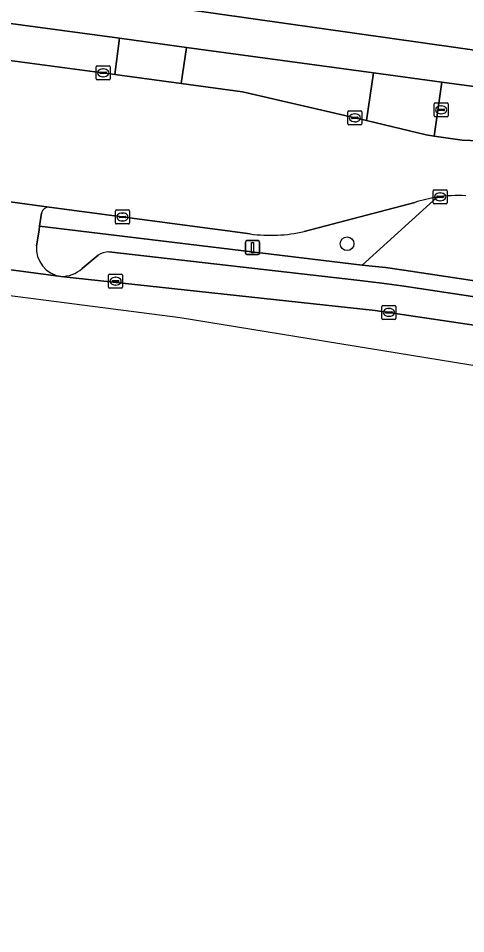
# Model space of a CAD drawing. Extents: x 161692 to 162379, y 380760 to 381678.
# Drawn here: x 161753.8 to 161785.7, y 380779.1 to 380844.5 of the extents above; entities that cross this region are included whole.
import ezdxf

# ---------------------------------------------------------------- set-up
doc = ezdxf.new("R2010")
doc.units = 0
for name, color, linetype in [('IMGEO_Berm_groen', 7, 'Continuous'), ('IMGEO_Boom', 7, 'Continuous'), ('IMGEO_Fietspad_gesloten', 7, 'Continuous'), ('IMGEO_Kolk', 7, 'Continuous'), ('IMGEO_Lichtmast', 7, 'Continuous'), ('IMGEO_Parkeervlak_open', 7, 'Continuous'), ('IMGEO_Rijbaan_lokaal_gesloten', 7, 'Continuous'), ('IMGEO_Rijbaan_lokaal_open', 7, 'Continuous'), ('IMGEO_Rioolput', 7, 'Continuous'), ('IMGEO_Voetpad_open', 7, 'Continuous')]:
    doc.layers.add(name, color=color, linetype=linetype)

msp = doc.modelspace()

# ---------------------------------------------------------------- linework, layer by layer
at = {"layer": 'IMGEO_Berm_groen'}
for points in [[(161761.032, 380843.073), (161748.468, 380844.777), (161748.203, 380842.166), (161760.703, 380840.499)], [(161779.16, 380840.616), (161765.825, 380842.423), (161765.448, 380839.845), (161769.809, 380839.248), (161778.65, 380837.202)], [(161792.152, 380838.855), (161784.037, 380839.954), (161783.485, 380836.096), (161785.483, 380835.791), (161791.966, 380835.54)]]:
    msp.add_lwpolyline(points, close=True, dxfattribs=at)
for points in [[(161755.48, 380830.591), (161755.344, 380829.652), (161778.35, 380826.884), (161783.712, 380831.729)], [(161782.097, 380831.351), (161774.223, 380829.278)], [(161783.712, 380831.729), (161778.35, 380826.884), (161780.025, 380826.7), (161781.325, 380826.507), (161795.206, 380824.413)], [(161770.37, 380829.107), (161756.016, 380831.01)]]:
    msp.add_lwpolyline(points, dxfattribs=at)
for centre, radius, start, end in [((161785.285, 380821.368), 10.479, 98.63423, 107.71231), ((161785.276, 380821.429), 10.418, 87.47612, 98.63567), ((161755.975, 380830.51), 0.502, 85.35523, 170.67542), ((161771.828, 380839.74), 10.733, 262.1905, 282.89185)]:
    msp.add_arc(centre, radius, start, end, dxfattribs=at)
at = {"layer": 'IMGEO_Boom'}
msp.add_circle((161777.276, 380828.401), 0.489, dxfattribs=at)
at = {"layer": 'IMGEO_Fietspad_gesloten'}
msp.add_lwpolyline([(161728.707, 380850.417), (161727.211, 380850.651), (161726.838, 380847.696), (161742.74, 380845.555), (161748.468, 380844.777), (161761.032, 380843.073), (161765.825, 380842.423), (161779.16, 380840.616), (161784.037, 380839.954), (161792.152, 380838.855), (161802.042, 380837.514), (161806.73, 380836.867), (161814.207, 380835.87), (161818.579, 380835.777), (161818.781, 380837.656), (161817.665, 380837.832), (161814.608, 380838.224)], close=True, dxfattribs=at)
at = {"layer": 'IMGEO_Kolk'}
for p, q in [((161759.448, 380841.11), (161760.3, 380841.11)), ((161759.373, 380840.184), (161759.373, 380841.036)), ((161759.632, 380840.604), (161759.632, 380840.616)), ((161760.07, 380840.567), (161759.672, 380840.567)), ((161759.675, 380840.653), (161760.073, 380840.653)), ((161759.861, 380840.89), (161759.886, 380840.89)), ((161760.116, 380840.616), (161760.116, 380840.604)), ((161760.374, 380841.036), (161760.374, 380840.184)), ((161760.3, 380840.11), (161759.448, 380840.11)), ((161759.884, 380840.33), (161759.859, 380840.33)), ((161777.33, 380836.966), (161777.33, 380837.818)), ((161777.405, 380837.892), (161778.257, 380837.892)), ((161778.331, 380837.818), (161778.331, 380836.966)), ((161777.589, 380837.386), (161777.589, 380837.398)), ((161778.027, 380837.349), (161777.629, 380837.349)), ((161777.632, 380837.435), (161778.03, 380837.435)), ((161777.818, 380837.672), (161777.843, 380837.672)), ((161778.073, 380837.398), (161778.073, 380837.386)), ((161778.257, 380836.892), (161777.405, 380836.892)), ((161777.841, 380837.112), (161777.816, 380837.112)), ((161783.415, 380831.331), (161783.415, 380832.183)), ((161783.49, 380832.257), (161784.342, 380832.257)), ((161783.903, 380832.037), (161783.928, 380832.037)), ((161784.416, 380832.183), (161784.416, 380831.331)), ((161783.674, 380831.751), (161783.674, 380831.763)), ((161784.112, 380831.714), (161783.714, 380831.714)), ((161783.717, 380831.8), (161784.115, 380831.8)), ((161783.926, 380831.477), (161783.901, 380831.477)), ((161784.158, 380831.763), (161784.158, 380831.751)), ((161760.75, 380829.89), (161760.75, 380830.742)), ((161760.825, 380830.816), (161761.677, 380830.816)), ((161761.751, 380830.742), (161761.751, 380829.89)), ((161784.342, 380831.257), (161783.49, 380831.257)), ((161761.009, 380830.31), (161761.009, 380830.322)), ((161761.447, 380830.273), (161761.049, 380830.273)), ((161761.052, 380830.359), (161761.45, 380830.359)), ((161761.261, 380830.036), (161761.236, 380830.036)), ((161761.238, 380830.596), (161761.263, 380830.596)), ((161761.493, 380830.322), (161761.493, 380830.31)), ((161761.677, 380829.816), (161760.825, 380829.816)), ((161760.261, 380825.307), (161760.261, 380826.159)), ((161760.336, 380826.233), (161761.188, 380826.233)), ((161761.262, 380826.159), (161761.262, 380825.307)), ((161760.52, 380825.727), (161760.52, 380825.739)), ((161760.958, 380825.69), (161760.56, 380825.69)), ((161760.563, 380825.776), (161760.961, 380825.776)), ((161760.772, 380825.453), (161760.747, 380825.453)), ((161760.749, 380826.013), (161760.774, 380826.013)), ((161761.004, 380825.739), (161761.004, 380825.727)), ((161761.188, 380825.233), (161760.336, 380825.233)), ((161779.761, 380823.076), (161779.761, 380823.928)), ((161779.836, 380824.002), (161780.688, 380824.002)), ((161780.02, 380823.496), (161780.02, 380823.508)), ((161780.458, 380823.459), (161780.06, 380823.459)), ((161780.063, 380823.545), (161780.461, 380823.545)), ((161780.249, 380823.782), (161780.274, 380823.782)), ((161780.504, 380823.508), (161780.504, 380823.496)), ((161780.762, 380823.928), (161780.762, 380823.076)), ((161780.688, 380823.002), (161779.836, 380823.002)), ((161780.272, 380823.222), (161780.247, 380823.222))]:
    msp.add_line(p, q, dxfattribs=at)
for points in [[(161759.448, 380841.11), (161760.3, 380841.11)], [(161759.373, 380840.184), (161759.373, 380841.036)], [(161760.374, 380841.036), (161760.374, 380840.184)], [(161760.3, 380840.11), (161759.448, 380840.11)], [(161777.33, 380836.966), (161777.33, 380837.818)], [(161777.405, 380837.892), (161778.257, 380837.892)], [(161778.331, 380837.818), (161778.331, 380836.966)], [(161778.257, 380836.892), (161777.405, 380836.892)], [(161783.415, 380831.331), (161783.415, 380832.183)], [(161783.49, 380832.257), (161784.342, 380832.257)], [(161784.416, 380832.183), (161784.416, 380831.331)], [(161760.75, 380829.89), (161760.75, 380830.742)], [(161760.825, 380830.816), (161761.677, 380830.816)], [(161761.751, 380830.742), (161761.751, 380829.89)], [(161784.342, 380831.257), (161783.49, 380831.257)], [(161761.677, 380829.816), (161760.825, 380829.816)], [(161760.261, 380825.307), (161760.261, 380826.159)], [(161760.336, 380826.233), (161761.188, 380826.233)], [(161761.262, 380826.159), (161761.262, 380825.307)], [(161761.188, 380825.233), (161760.336, 380825.233)], [(161779.761, 380823.076), (161779.761, 380823.928)], [(161779.836, 380824.002), (161780.688, 380824.002)], [(161780.762, 380823.928), (161780.762, 380823.076)], [(161780.688, 380823.002), (161779.836, 380823.002)]]:
    msp.add_lwpolyline(points, dxfattribs=at)
for centre, radius, start, end in [((161759.45, 380841.034), 0.0765, 91.55205, 178.44795), ((161759.45, 380841.034), 0.0765, 91.55205, 178.44795), ((161760.298, 380841.034), 0.0765, 1.55205, 88.44795), ((161760.298, 380841.034), 0.0765, 1.55205, 88.44795), ((161759.672, 380840.613), 0.0403, 85.87752, 175.75265), ((161759.669, 380840.603), 0.0366, 178.93798, 274.71019), ((161760.073, 380840.61), 0.043, 264.86636, 352.45326), ((161760.077, 380840.615), 0.0386, 1.73085, 96.63898), ((161759.45, 380840.186), 0.0765, 181.55205, 268.44795), ((161759.45, 380840.186), 0.0765, 181.55205, 268.44795), ((161760.298, 380840.186), 0.0765, 271.55205, 358.44795), ((161760.298, 380840.186), 0.0765, 271.55205, 358.44795), ((161777.407, 380837.816), 0.0765, 91.55205, 178.44795), ((161777.407, 380837.816), 0.0765, 91.55205, 178.44795), ((161778.255, 380837.816), 0.0765, 1.55205, 88.44795), ((161778.255, 380837.816), 0.0765, 1.55205, 88.44795), ((161777.629, 380837.395), 0.0403, 85.87752, 175.75265), ((161777.626, 380837.385), 0.0366, 178.93798, 274.71019), ((161778.03, 380837.392), 0.043, 264.86636, 352.45326), ((161778.034, 380837.397), 0.0386, 1.73085, 96.63898), ((161777.407, 380836.968), 0.0765, 181.55205, 268.44795), ((161777.407, 380836.968), 0.0765, 181.55205, 268.44795), ((161778.255, 380836.968), 0.0765, 271.55205, 358.44795), ((161778.255, 380836.968), 0.0765, 271.55205, 358.44795), ((161783.492, 380832.181), 0.0765, 91.55205, 178.44795), ((161783.492, 380832.181), 0.0765, 91.55205, 178.44795), ((161784.34, 380832.181), 0.0765, 1.55205, 88.44795), ((161784.34, 380832.181), 0.0765, 1.55205, 88.44795), ((161783.492, 380831.333), 0.0765, 181.55205, 268.44795), ((161783.492, 380831.333), 0.0765, 181.55205, 268.44795), ((161783.714, 380831.76), 0.0403, 85.87752, 175.75265), ((161783.711, 380831.75), 0.0366, 178.93798, 274.71019), ((161784.115, 380831.757), 0.043, 264.86636, 352.45326), ((161784.119, 380831.762), 0.0386, 1.73085, 96.63898), ((161784.34, 380831.333), 0.0765, 271.55205, 358.44795), ((161784.34, 380831.333), 0.0765, 271.55205, 358.44795), ((161760.827, 380830.74), 0.0765, 91.55205, 178.44795), ((161760.827, 380830.74), 0.0765, 91.55205, 178.44795), ((161761.675, 380830.74), 0.0765, 1.55205, 88.44795), ((161761.675, 380830.74), 0.0765, 1.55205, 88.44795), ((161761.049, 380830.319), 0.0403, 85.87752, 175.75265), ((161761.046, 380830.309), 0.0366, 178.93798, 274.71019), ((161761.45, 380830.316), 0.043, 264.86636, 352.45326), ((161761.454, 380830.321), 0.0386, 1.73085, 96.63898), ((161760.827, 380829.892), 0.0765, 181.55205, 268.44795), ((161760.827, 380829.892), 0.0765, 181.55205, 268.44795), ((161761.675, 380829.892), 0.0765, 271.55205, 358.44795), ((161761.675, 380829.892), 0.0765, 271.55205, 358.44795), ((161760.338, 380826.157), 0.0765, 91.55205, 178.44795), ((161760.338, 380826.157), 0.0765, 91.55205, 178.44795), ((161761.186, 380826.157), 0.0765, 1.55205, 88.44795), ((161761.186, 380826.157), 0.0765, 1.55205, 88.44795), ((161760.56, 380825.736), 0.0403, 85.87752, 175.75265), ((161760.557, 380825.726), 0.0366, 178.93798, 274.71019), ((161760.961, 380825.733), 0.043, 264.86636, 352.45326), ((161760.965, 380825.738), 0.0386, 1.73085, 96.63898), ((161760.338, 380825.309), 0.0765, 181.55205, 268.44795), ((161760.338, 380825.309), 0.0765, 181.55205, 268.44795), ((161761.186, 380825.309), 0.0765, 271.55205, 358.44795), ((161761.186, 380825.309), 0.0765, 271.55205, 358.44795), ((161779.838, 380823.926), 0.0765, 91.55205, 178.44795), ((161779.838, 380823.926), 0.0765, 91.55205, 178.44795), ((161780.06, 380823.505), 0.0403, 85.87752, 175.75265), ((161780.057, 380823.495), 0.0366, 178.93798, 274.71019), ((161780.461, 380823.502), 0.043, 264.86636, 352.45326), ((161780.465, 380823.507), 0.0386, 1.73085, 96.63898), ((161780.686, 380823.926), 0.0765, 1.55205, 88.44795), ((161780.686, 380823.926), 0.0765, 1.55205, 88.44795), ((161779.838, 380823.078), 0.0765, 181.55205, 268.44795), ((161779.838, 380823.078), 0.0765, 181.55205, 268.44795), ((161780.686, 380823.078), 0.0765, 271.55205, 358.44795), ((161780.686, 380823.078), 0.0765, 271.55205, 358.44795)]:
    msp.add_arc(centre, radius, start, end, dxfattribs=at)
for centre, major_axis, ratio, start_param, end_param in [((161759.86, 380840.61), (-0.387, 0.002), 0.722429, 4.712389, 7.853982), ((161759.885, 380840.61), (-0.39, 0.002), 0.717154, 1.570796, 4.712389), ((161777.817, 380837.392), (-0.387, 0.002), 0.722429, 4.712389, 7.853982), ((161777.842, 380837.392), (-0.39, 0.002), 0.717154, 1.570796, 4.712389), ((161783.902, 380831.757), (-0.387, 0.002), 0.722429, 4.712389, 7.853982), ((161783.927, 380831.757), (-0.39, 0.002), 0.717154, 1.570796, 4.712389), ((161761.237, 380830.316), (-0.387, 0.002), 0.722429, 4.712389, 7.853982), ((161761.262, 380830.316), (-0.39, 0.002), 0.717154, 1.570796, 4.712389), ((161760.748, 380825.733), (-0.387, 0.002), 0.722429, 4.712389, 7.853982), ((161760.773, 380825.733), (-0.39, 0.002), 0.717154, 1.570796, 4.712389), ((161780.248, 380823.502), (-0.387, 0.002), 0.722429, 4.712389, 7.853982), ((161780.273, 380823.502), (-0.39, 0.002), 0.717154, 1.570796, 4.712389)]:
    msp.add_ellipse(centre, major_axis=major_axis, ratio=ratio, start_param=start_param, end_param=end_param, dxfattribs=at)
at = {"layer": 'IMGEO_Lichtmast'}
for p, q in [((161770.034, 380827.728), (161770.034, 380828.528)), ((161770.034, 380828.528), (161770.034, 380827.728)), ((161770.134, 380828.628), (161770.924, 380828.628)), ((161770.924, 380828.628), (161770.134, 380828.628)), ((161771.024, 380828.528), (161771.024, 380827.728)), ((161771.024, 380827.728), (161771.024, 380828.528)), ((161770.924, 380827.628), (161770.134, 380827.628)), ((161770.134, 380827.628), (161770.924, 380827.628))]:
    msp.add_line(p, q, dxfattribs=at)
msp.add_lwpolyline([(161770.454, 380828.503), (161770.604, 380828.503), (161770.604, 380827.753), (161770.454, 380827.753), (161770.454, 380828.503)], dxfattribs=at)
for centre, start, end in [((161770.134, 380828.528), 90, 180), ((161770.134, 380828.528), 90, 180), ((161770.924, 380828.528), 0, 90), ((161770.924, 380828.528), 360, 90), ((161770.134, 380827.728), 180, 270), ((161770.134, 380827.728), 180, 270), ((161770.924, 380827.728), 270, 0), ((161770.924, 380827.728), 270, 0)]:
    msp.add_arc(centre, 0.1, start, end, dxfattribs=at)
at = {"layer": 'IMGEO_Parkeervlak_open'}
for points in [[(161759.511, 380827.579), (161758.375, 380826.633)], [(161795.041, 380823.308), (161781.176, 380825.391), (161779.754, 380825.592), (161778.194, 380825.773), (161760.288, 380827.82)], [(161756.857, 380826.07), (161779.286, 380823.639), (161798.009, 380820.862)]]:
    msp.add_lwpolyline(points, dxfattribs=at)
for centre, radius, start, end in [((161760.236, 380826.613), 1.208, 87.55457, 126.9098), ((161756.888, 380828.314), 2.244, 269.20342, 311.49448)]:
    msp.add_arc(centre, radius, start, end, dxfattribs=at)
at = {"layer": 'IMGEO_Rijbaan_lokaal_gesloten'}
for points in [[(161721.774, 380846.502), (161720.3, 380835.886), (161723.666, 380835.425), (161746.255, 380832.357), (161756.016, 380831.01), (161770.37, 380829.107)], [(161814.137, 380834.931), (161814.099, 380834.411), (161806.456, 380834.84), (161801.847, 380835.169), (161791.966, 380835.54), (161785.483, 380835.791), (161783.485, 380836.096), (161782.925, 380836.182), (161778.65, 380837.202), (161769.809, 380839.248), (161765.448, 380839.845), (161760.703, 380840.499), (161748.203, 380842.166), (161742.456, 380842.95), (161725.062, 380845.298)], [(161807.026, 380819.109), (161803.167, 380819.836), (161798.009, 380820.862), (161779.286, 380823.639), (161756.857, 380826.07), (161745.638, 380827.554), (161735.173, 380829.227), (161731.252, 380829.951), (161723.185, 380831.715), (161719.797, 380832.442), (161719.379, 380829.094), (161765.369, 380823.138), (161807.579, 380816.265), (161826.791, 380811.355), (161859.959, 380804.218), (161914.65, 380797.204), (162022.247, 380782.773), (162063.3, 380779.137)], [(161774.223, 380829.278), (161782.097, 380831.351)]]:
    msp.add_lwpolyline(points, dxfattribs=at)
for centre, radius, start, end in [((161785.285, 380821.368), 10.479, 98.63423, 107.71231), ((161785.276, 380821.429), 10.418, 87.47612, 98.63567), ((161771.828, 380839.74), 10.733, 262.1905, 282.89185)]:
    msp.add_arc(centre, radius, start, end, dxfattribs=at)
at = {"layer": 'IMGEO_Rijbaan_lokaal_open'}
for points in [[(161765.825, 380842.423), (161761.032, 380843.073), (161760.703, 380840.499), (161765.448, 380839.845)], [(161784.037, 380839.954), (161779.16, 380840.616), (161778.65, 380837.202), (161782.925, 380836.182), (161783.485, 380836.096)]]:
    msp.add_lwpolyline(points, close=True, dxfattribs=at)
for points in [[(161756.016, 380831.01), (161746.255, 380832.357)], [(161755.119, 380828.26), (161755.303, 380829.365), (161755.344, 380829.652), (161755.48, 380830.591)], [(161745.638, 380827.554), (161756.857, 380826.07)]]:
    msp.add_lwpolyline(points, dxfattribs=at)
for centre, radius, start, end in [((161755.975, 380830.51), 0.502, 85.35523, 170.67542), ((161757.149, 380828.086), 2.037, 175.1135, 261.75804)]:
    msp.add_arc(centre, radius, start, end, dxfattribs=at)
at = {"layer": 'IMGEO_Rioolput'}
for p, q in [((161783.561, 380838.464), (161784.413, 380838.464)), ((161783.486, 380837.538), (161783.486, 380838.39)), ((161783.745, 380837.958), (161783.745, 380837.97)), ((161784.183, 380837.921), (161783.785, 380837.921)), ((161783.788, 380838.007), (161784.186, 380838.007)), ((161783.974, 380838.244), (161783.999, 380838.244)), ((161784.229, 380837.97), (161784.229, 380837.958)), ((161784.487, 380838.39), (161784.487, 380837.538)), ((161784.413, 380837.464), (161783.561, 380837.464)), ((161783.997, 380837.684), (161783.972, 380837.684))]:
    msp.add_line(p, q, dxfattribs=at)
for points in [[(161783.561, 380838.464), (161784.413, 380838.464)], [(161783.486, 380837.538), (161783.486, 380838.39)], [(161784.487, 380838.39), (161784.487, 380837.538)], [(161784.413, 380837.464), (161783.561, 380837.464)]]:
    msp.add_lwpolyline(points, dxfattribs=at)
for centre, radius, start, end in [((161783.563, 380838.388), 0.0765, 91.55205, 178.44795), ((161783.563, 380838.388), 0.0765, 91.55205, 178.44795), ((161784.411, 380838.388), 0.0765, 1.55205, 88.44795), ((161784.411, 380838.388), 0.0765, 1.55205, 88.44795), ((161783.785, 380837.967), 0.0403, 85.87752, 175.75265), ((161783.782, 380837.957), 0.0366, 178.93798, 274.71019), ((161784.186, 380837.964), 0.043, 264.86636, 352.45326), ((161784.19, 380837.969), 0.0386, 1.73085, 96.63898), ((161783.563, 380837.54), 0.0765, 181.55205, 268.44795), ((161783.563, 380837.54), 0.0765, 181.55205, 268.44795), ((161784.411, 380837.54), 0.0765, 271.55205, 358.44795), ((161784.411, 380837.54), 0.0765, 271.55205, 358.44795)]:
    msp.add_arc(centre, radius, start, end, dxfattribs=at)
for centre, major_axis, ratio, start_param, end_param in [((161783.973, 380837.964), (-0.387, 0.002), 0.722429, 4.712389, 7.853982), ((161783.998, 380837.964), (-0.39, 0.002), 0.717154, 1.570796, 4.712389)]:
    msp.add_ellipse(centre, major_axis=major_axis, ratio=ratio, start_param=start_param, end_param=end_param, dxfattribs=at)
at = {"layer": 'IMGEO_Voetpad_open'}
for points in [[(161727.211, 380850.651), (161728.707, 380850.417), (161814.608, 380838.224), (161815.09, 380842), (161723.616, 380854.735)], [(161795.206, 380824.413), (161781.325, 380826.507), (161780.025, 380826.7), (161778.35, 380826.884), (161755.344, 380829.652), (161755.303, 380829.365), (161755.119, 380828.26)], [(161758.375, 380826.633), (161759.511, 380827.579)], [(161760.288, 380827.82), (161778.194, 380825.773), (161779.754, 380825.592), (161781.176, 380825.391), (161795.041, 380823.308)]]:
    msp.add_lwpolyline(points, dxfattribs=at)
for centre, radius, start, end in [((161757.149, 380828.086), 2.037, 175.1135, 261.75804), ((161760.236, 380826.613), 1.208, 87.55457, 126.9098), ((161756.888, 380828.314), 2.244, 269.20342, 311.49448)]:
    msp.add_arc(centre, radius, start, end, dxfattribs=at)

doc.saveas('drawing.dxf')
